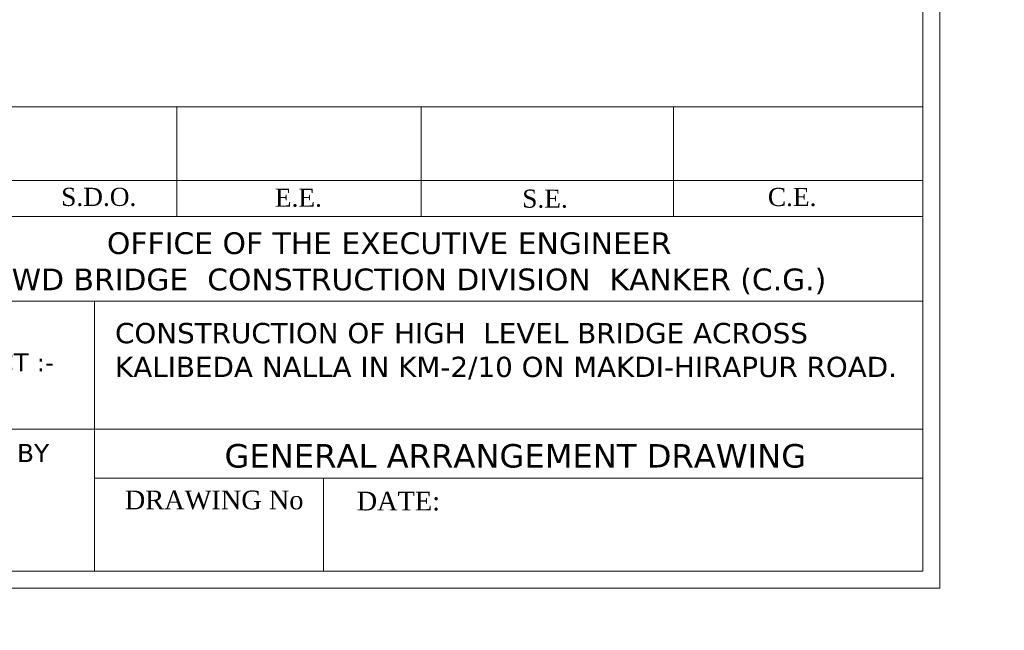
# Model space of a CAD drawing. Header units: millimetres. Extents: x -20950785 to 389010297, y -11535949 to 14056629.
# Tile 350 of 654: x 14823597 to 14940258, y -2582955 to -2510685. Entities that reach past the tile are written whole.
import ezdxf

# ---------------------------------------------------------------- set-up
doc = ezdxf.new("R2010")
doc.units = ezdxf.units.MM
doc.header["$LTSCALE"] = 60
doc.header["$MEASUREMENT"] = 0
doc.styles.add('PDF Arial Bold', font='times.ttf')
doc.styles.add('style1', font='txt.shx', dxfattribs={"height": 1})

msp = doc.modelspace()

# ---------------------------------------------------------------- linework, layer by layer
at = {"color": 7, "linetype": 'Continuous', "lineweight": 9, "ltscale": 2}
for p, q in [((14930618.09, -2567022.13), (14930618.09, -2512037.81, -16236.32)), ((14808884.43, -2575974.94), (14930618.09, -2575974.94))]:
    msp.add_line(p, q, dxfattribs=at)
at = {"linetype": 'Continuous', "lineweight": 9}
for p, q in [((14808884.43, -2520990.62, -16236.32), (14930618.09, -2520990.62, -16236.32)), ((14842206.5, -2530182.84, -16236.32), (14842206.5, -2520990.62, -16236.32)), ((14842206.5, -2520990.62, -16236.32), (14842206.5, -2533959.1, -16236.32)), ((14871150.43, -2530182.84, -16236.32), (14871150.43, -2520990.62, -16236.32)), ((14871150.43, -2520990.62, -16236.32), (14871150.43, -2533959.1, -16236.32)), ((14901056.79, -2520990.62, -16236.32), (14901056.79, -2533959.1, -16236.32)), ((14808884.43, -2529712.83, -16236.32), (14930618.09, -2529712.83, -16236.32)), ((14808884.43, -2533959.1, -16236.32), (14930618.09, -2533959.1, -16236.32)), ((14808909.56, -2543998.68, -16236.32), (14930618.09, -2543998.68, -16236.32)), ((14832477.46, -2543998.68, 1319.08), (14832477.46, -2575974.94, 1319.08)), ((14818064.88, -2559141.17, 1319.08), (14930618.09, -2559141.17, 42895.18)), ((14832477.46, -2564929.95, -54041.79), (14930618.09, -2564929.95)), ((14859598.8, -2564929.95, -16236.32), (14859598.8, -2575974.94, -16236.32))]:
    msp.add_line(p, q, dxfattribs=at)
at = {"color": 7, "linetype": 'Continuous', "lineweight": 9, "ltscale": 2}
for points in [[(14595241.9, -2337928.73), (14932618.09, -2337928.73), (14932618.09, -2577974.94), (14595241.9, -2577974.94)], [(14597241.9, -2339928.73), (14930618.09, -2339928.73), (14930618.09, -2575974.94), (14597241.9, -2575974.94)]]:
    msp.add_lwpolyline(points, close=True, dxfattribs=at)
msp.add_circle((14746250.9, -2442527.94), 347474.95, dxfattribs=at)

# ---------------------------------------------------------------- texts
at = {"color": 7, "linetype": 'Continuous', "lineweight": 9, "ltscale": 2, "insert": (14625565.07, -2525106.59), "char_height": 900, "attachment_point": 1, "style": 'PDF Arial Bold'}
msp.add_mtext_dynamic_manual_height_columns('\\pi1240.70522,t5740.70522;Moderately \\P\\pi690.45288,t5190.45288;Stronge Rock', width=8577.0125, gutter_width=1, heights=[0], dxfattribs=at)
at = {"linetype": 'Continuous', "lineweight": 9, "attachment_point": 1, "style": 'style1'}
for s, insert, char_height in [('{\\fTimes New Roman|b0|i0|c0|p18;\\H0.96451x;S.D.O.     \\H1.0368x;                    }', (14828514.36, -2530580.97, 32003.56), 2222.8936), ('{\\fTimes New Roman|b0|i0|c0|p18;\\H0.96451x;E.E.  \\H1.0368x;                       }', (14853830.95, -2530678.77, -16236.32), 2222.8936), ('{\\fTimes New Roman|b0|i0|c0|p18;\\H0.96451x;S.E. \\H1.0368x;                        }', (14883141.47, -2530791.31, -16236.32), 2222.8936), ('{\\fTimes New Roman|b0|i0|c0|p18;\\H0.96451x;C.E.\\H1.0368x;                         }', (14912242.26, -2530593.84, -16236.32), 2222.8936), ('{\\fTimes New Roman|b0|i0|c0|p18;                        \\fVerdana|b0|i0|c0|p34;\\H1.15741x;OFFICE OF THE EXECUTIVE ENGINEER \\P      PWD BRIDGE  CONSTRUCTION DIVISION  KANKER (C.G.)   }', (14813788.9, -2535847.12, -54828.22), 2222.89356), ('{\\fVerdana|b0|i0|c0|p34;\\H0.96451x;PROJECT :-    \\fTimes New Roman|b0|i0|c0|p18;\\H1.0368x;                   }', (14811963.83, -2550171.2, -64476.19), 2222.89356), ('{\\fVerdana|b0|i0|c0|p34;\\H0.96451x;DRAWN BY  \\fTimes New Roman|b0|i0|c0|p18; \\H1.0368x;                     }', (14810912.72, -2560900.7, 32003.56), 2222.89356), ('{\\fVerdana|b0|i0|c0|p34;GENERAL ARRANGEMENT DRAWING       \\fTimes New Roman|b0|i0|c0|p18;                }', (14847864.6, -2560914.31, -16236.32), 2778.61696), ('{\\fTimes New Roman|b0|i0|c0|p18;DRAWING No                      }', (14836052.82, -2566417.45, -16236.32), 2222.8936), ('{\\fTimes New Roman|b0|i0|c0|p18;DATE:                       }', (14863522.01, -2566548.88, 32003.56), 2222.8936)]:
    msp.add_mtext(s, dxfattribs=dict(at, insert=insert, char_height=char_height))
at = {"linetype": 'Continuous', "lineweight": 9, "insert": (14599538.28, -2546719.98), "char_height": 1915.15152, "width": 72153.3279, "attachment_point": 1}
msp.add_mtext('\\pi7448.80773;{\\fTimes New Roman|b0|i0|c0|p18;\\LCertified that the boring details  shown are correct.}', dxfattribs=at)
at = {"linetype": 'Continuous', "lineweight": 9, "insert": (14834892.31, -2546578.43, -64476.19), "char_height": 2400, "width": 94895.4901, "attachment_point": 1, "style": 'style1'}
msp.add_mtext('{\\fVerdana|b0|i0|c0|p34;CONSTRUCTION OF HIGH  LEVEL BRIDGE ACROSS KALIBEDA NALLA IN KM-2/10 ON MAKDI-HIRAPUR ROAD.\\fTimes New Roman|b0|i0|c0|p18;   }', dxfattribs=at)

doc.saveas('drawing.dxf')
